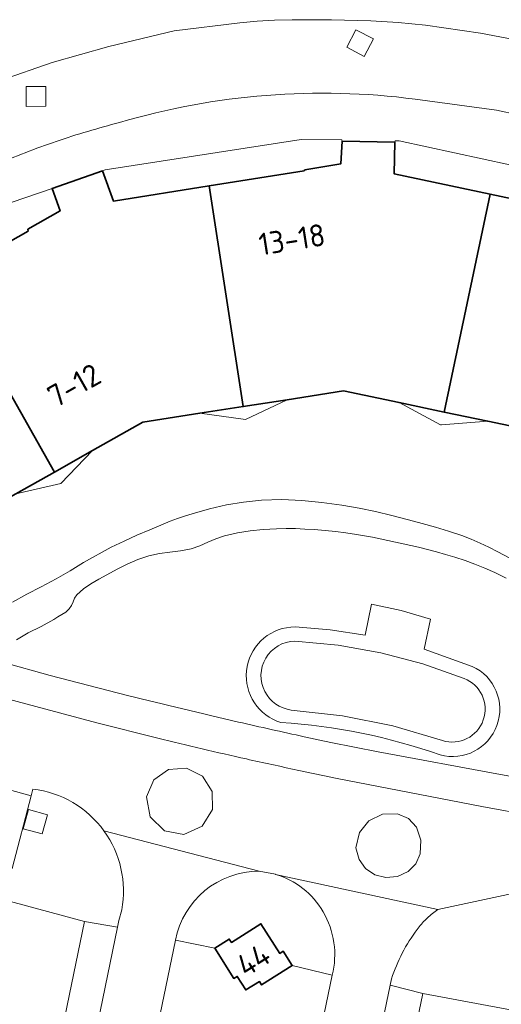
# Model space of a CAD drawing. Extents: x 150256 to 156914, y 461459 to 469481.
# Tile 526 of 656: x 154143 to 154172, y 467717 to 467777. Entities that reach past the tile are written whole.
import ezdxf
from ezdxf.enums import TextEntityAlignment as Align

# ---------------------------------------------------------------- set-up
doc = ezdxf.new("R2010")
doc.units = 0
doc.header["$LTSCALE"] = 0.75
for name, color, linetype, lineweight in [('B-RO-GR-BEPLANTING_CULTUUR_BODEMBEDEKKER-GV', 251, 'CONTINUOUS', 18), ('B-RO-GR-GROENVOORZIENING-GV', 251, 'CONTINUOUS', 18), ('B-RO-OG-BEBOUWING-GV', 6, 'CONTINUOUS', 35), ('B-RO-OG-BEBOUWING-T18', 1, 'CONTINUOUS', 18), ('B-RO-OG-TERREIN_CULTUURSCHEIDING-GV', 251, 'CONTINUOUS', 18), ('B-RO-OG-TERREIN_ONBEGROEID-GV', 251, 'CONTINUOUS', 18), ('B-RO-VH-VERHARDING_BETONSTRAATSTEEN-GV', 251, 'CONTINUOUS', 18), ('B-RO-VH-VERHARDING_SIERBESTRATING-GV', 251, 'CONTINUOUS', 18), ('B-RO-VH-VERHARDING_TEGEL-GV', 251, 'CONTINUOUS', 18)]:
    doc.layers.add(name, color=color, linetype=linetype, lineweight=lineweight)
doc.styles.add('NLCS-ISO-M200-T18', font='NLCS-ISO.ttf', dxfattribs={"height": 360})

msp = doc.modelspace()

# ---------------------------------------------------------------- linework, layer by layer
at = {"layer": 'B-RO-GR-BEPLANTING_CULTUUR_BODEMBEDEKKER-GV'}
for points in [[(154174.755, 467751.629), (154171.28, 467752.358), (154168.48, 467752.145), (154168.419, 467752.14), (154165.901, 467753.487), (154162.528, 467754.195), (154159.1, 467753.663), (154156.577, 467752.464), (154153.794, 467752.839), (154150.352, 467752.305), (154147.296, 467750.578), (154145.364, 467748.569), (154142.644, 467747.949)], [(154174.755, 467751.629), (154171.28, 467752.358), (154168.48, 467752.145), (154168.419, 467752.14), (154165.901, 467753.487), (154162.528, 467754.195), (154159.1, 467753.663), (154156.577, 467752.464), (154153.794, 467752.839), (154150.352, 467752.305), (154147.296, 467750.578), (154145.364, 467748.569), (154142.644, 467747.949)], [(154142.43, 467741.37), (154143.3, 467741.85), (154144.18, 467742.3), (154145.09, 467742.79), (154145.93, 467743.28), (154146.74, 467743.77), (154148.42, 467744.7), (154149.21, 467745.08), (154149.98, 467745.43), (154150.76, 467745.76), (154151.57, 467746.1), (154152.01, 467746.28), (154152.44, 467746.45), (154152.88, 467746.6), (154153.34, 467746.74), (154154.39, 467747.03), (154155.42, 467747.27), (154156.46, 467747.45), (154157.55, 467747.57), (154158.79, 467747.6), (154160, 467747.55), (154161.2, 467747.43), (154162.43, 467747.26), (154163.47, 467747.08), (154164.46, 467746.87), (154165.45, 467746.63), (154166.47, 467746.36), (154167.3, 467746.15), (154168.1, 467745.93), (154168.9, 467745.69), (154169.71, 467745.41), (154170.27, 467745.19), (154170.81, 467744.95), (154171.34, 467744.71), (154171.88, 467744.43), (154172.92, 467743.88)], [(154142.43, 467741.37), (154143.3, 467741.85), (154144.18, 467742.3), (154145.09, 467742.79), (154145.93, 467743.28), (154146.74, 467743.77), (154148.42, 467744.7), (154149.21, 467745.08), (154149.98, 467745.43), (154150.76, 467745.76), (154151.57, 467746.1), (154152.01, 467746.28), (154152.44, 467746.45), (154152.88, 467746.6), (154153.34, 467746.74), (154154.39, 467747.03), (154155.42, 467747.27), (154156.46, 467747.45), (154157.55, 467747.57), (154158.79, 467747.6), (154160, 467747.55), (154161.2, 467747.43), (154162.43, 467747.26), (154163.47, 467747.08), (154164.46, 467746.87), (154165.45, 467746.63), (154166.47, 467746.36), (154167.3, 467746.15), (154168.1, 467745.93), (154168.9, 467745.69), (154169.71, 467745.41), (154170.27, 467745.19), (154170.81, 467744.95), (154171.34, 467744.71), (154171.88, 467744.43), (154172.92, 467743.88)]]:
    msp.add_lwpolyline(points, dxfattribs=at)
at = {"layer": 'B-RO-GR-GROENVOORZIENING-GV'}
for points in [[(154163.785, 467774.514), (154164.343, 467775.576), (154163.279, 467776.134), (154162.722, 467775.072)], [(154163.785, 467774.514), (154164.343, 467775.576), (154163.279, 467776.134), (154162.722, 467775.072)], [(154144.458, 467771.485), (154144.454, 467772.686), (154143.253, 467772.68), (154143.258, 467771.481)], [(154144.458, 467771.485), (154144.454, 467772.686), (154143.253, 467772.68), (154143.258, 467771.481)], [(154143.079, 467727.608), (154144.236, 467727.289), (154144.554, 467728.447), (154143.398, 467728.765)], [(154143.079, 467727.608), (154144.236, 467727.289), (154144.554, 467728.447), (154143.398, 467728.765)]]:
    msp.add_lwpolyline(points, close=True, dxfattribs=at)
at = {"layer": 'B-RO-OG-BEBOUWING-GV'}
for points in [[(154154.36, 467766.651), (154156.44, 467753.25), (154159.1, 467753.663), (154162.528, 467754.195), (154165.901, 467753.487), (154168.642, 467752.912), (154171.421, 467766.157), (154165.596, 467767.393), (154165.645, 467769.312), (154162.432, 467769.369), (154162.366, 467767.996), (154160.176, 467767.624), (154160.126, 467767.565)], [(154154.36, 467766.651), (154156.44, 467753.25), (154159.1, 467753.663), (154162.528, 467754.195), (154165.901, 467753.487), (154168.642, 467752.912), (154171.421, 467766.157), (154165.596, 467767.393), (154165.645, 467769.312), (154162.432, 467769.369), (154162.366, 467767.996), (154160.176, 467767.624), (154160.126, 467767.565)], [(154154.36, 467766.651), (154148.558, 467765.732), (154147.888, 467767.56), (154144.837, 467766.487), (154145.319, 467765.133), (154143.367, 467764.013), (154143.393, 467763.911), (154138.318, 467761.04), (154144.973, 467749.265), (154147.296, 467750.578), (154150.352, 467752.305), (154153.794, 467752.839), (154156.44, 467753.25)], [(154154.36, 467766.651), (154148.558, 467765.732), (154147.888, 467767.56), (154144.837, 467766.487), (154145.319, 467765.133), (154143.367, 467764.013), (154143.393, 467763.911), (154138.318, 467761.04), (154144.973, 467749.265), (154147.296, 467750.578), (154150.352, 467752.305), (154153.794, 467752.839), (154156.44, 467753.25)], [(154187.234, 467759.714), (154182.309, 467762.859), (154182.342, 467762.952), (154180.436, 467764.15), (154180.98, 467765.499), (154179.484, 467766.117), (154177.986, 467766.737), (154177.258, 467764.919), (154171.421, 467766.157), (154168.642, 467752.912), (154171.28, 467752.358), (154174.755, 467751.629), (154177.647, 467749.785), (154179.962, 467748.309)], [(154187.234, 467759.714), (154182.309, 467762.859), (154182.342, 467762.952), (154180.436, 467764.15), (154180.98, 467765.499), (154179.484, 467766.117), (154177.986, 467766.737), (154177.258, 467764.919), (154171.421, 467766.157), (154168.642, 467752.912), (154171.28, 467752.358), (154174.755, 467751.629), (154177.647, 467749.785), (154179.962, 467748.309)], [(154142.644, 467747.949), (154144.973, 467749.265), (154138.318, 467761.04), (154133.166, 467758.126), (154131.897, 467759.608), (154129.439, 467757.537), (154130.304, 467756.425), (154128.921, 467754.714), (154128.967, 467754.643), (154125.074, 467749.917), (154130.664, 467745.26), (154133.233, 467743.12), (154133.717, 467742.717), (154133.826, 467742.851), (154135.405, 467744.797), (154137.151, 467743.333), (154137.39, 467743.616), (154139.593, 467746.225)], [(154142.644, 467747.949), (154144.973, 467749.265), (154138.318, 467761.04), (154133.166, 467758.126), (154131.897, 467759.608), (154129.439, 467757.537), (154130.304, 467756.425), (154128.921, 467754.714), (154128.967, 467754.643), (154125.074, 467749.917), (154130.664, 467745.26), (154133.233, 467743.12), (154133.717, 467742.717), (154133.826, 467742.851), (154135.405, 467744.797), (154137.151, 467743.333), (154137.39, 467743.616), (154139.593, 467746.225)], [(154154.711, 467720.36), (154155.874, 467718.512), (154156.077, 467718.64), (154156.594, 467717.819), (154157.425, 467718.324), (154157.552, 467718.119), (154159.415, 467719.294), (154158.861, 467720.166), (154158.658, 467720.037), (154157.513, 467721.833), (154155.716, 467720.697), (154155.584, 467720.909)], [(154154.711, 467720.36), (154155.874, 467718.512), (154156.077, 467718.64), (154156.594, 467717.819), (154157.425, 467718.324), (154157.552, 467718.119), (154159.415, 467719.294), (154158.861, 467720.166), (154158.658, 467720.037), (154157.513, 467721.833), (154155.716, 467720.697), (154155.584, 467720.909)]]:
    msp.add_lwpolyline(points, close=True, dxfattribs=at)
at = {"layer": 'B-RO-OG-TERREIN_CULTUURSCHEIDING-GV'}
for points in [[(154172.92, 467743.88), (154171.88, 467744.43), (154171.34, 467744.71), (154170.81, 467744.95), (154170.27, 467745.19), (154169.71, 467745.41), (154168.9, 467745.69), (154168.1, 467745.93), (154167.3, 467746.15), (154166.47, 467746.36), (154165.45, 467746.63), (154164.46, 467746.87), (154163.47, 467747.08), (154162.43, 467747.26), (154161.2, 467747.43), (154160, 467747.55), (154158.79, 467747.6), (154157.55, 467747.57), (154156.46, 467747.45), (154155.42, 467747.27), (154154.39, 467747.03), (154153.34, 467746.74), (154152.88, 467746.6), (154152.44, 467746.45), (154152.01, 467746.28), (154151.57, 467746.1), (154150.76, 467745.76), (154149.98, 467745.43), (154149.21, 467745.08), (154148.42, 467744.7), (154146.74, 467743.77), (154145.93, 467743.28), (154145.09, 467742.79), (154144.18, 467742.3), (154143.3, 467741.85), (154142.43, 467741.37)], [(154172.92, 467743.88), (154171.88, 467744.43), (154171.34, 467744.71), (154170.81, 467744.95), (154170.27, 467745.19), (154169.71, 467745.41), (154168.9, 467745.69), (154168.1, 467745.93), (154167.3, 467746.15), (154166.47, 467746.36), (154165.45, 467746.63), (154164.46, 467746.87), (154163.47, 467747.08), (154162.43, 467747.26), (154161.2, 467747.43), (154160, 467747.55), (154158.79, 467747.6), (154157.55, 467747.57), (154156.46, 467747.45), (154155.42, 467747.27), (154154.39, 467747.03), (154153.34, 467746.74), (154152.88, 467746.6), (154152.44, 467746.45), (154152.01, 467746.28), (154151.57, 467746.1), (154150.76, 467745.76), (154149.98, 467745.43), (154149.21, 467745.08), (154148.42, 467744.7), (154146.74, 467743.77), (154145.93, 467743.28), (154145.09, 467742.79), (154144.18, 467742.3), (154143.3, 467741.85), (154142.43, 467741.37)], [(154142.67, 467739.083), (154143.393, 467739.512), (154144.168, 467739.886), (154144.938, 467740.315), (154145.188, 467740.467), (154145.433, 467740.61), (154145.666, 467740.767), (154145.879, 467740.962), (154146.015, 467741.165), (154146.111, 467741.385), (154146.206, 467741.606), (154146.343, 467741.808), (154146.75, 467742.185), (154147.193, 467742.491), (154147.664, 467742.761), (154148.157, 467743.029), (154148.785, 467743.372), (154149.402, 467743.68), (154150.035, 467743.952), (154150.71, 467744.185), (154151.355, 467744.329), (154151.991, 467744.407), (154152.628, 467744.48), (154153.277, 467744.61), (154153.797, 467744.79), (154154.283, 467745.004), (154154.77, 467745.216), (154155.291, 467745.39), (154156.086, 467745.569), (154156.861, 467745.693), (154157.644, 467745.775), (154158.457, 467745.831), (154159.041, 467745.849), (154159.604, 467745.839), (154160.166, 467745.811), (154160.749, 467745.772), (154161.404, 467745.72), (154162.033, 467745.657), (154162.661, 467745.579), (154163.31, 467745.483), (154164.282, 467745.31), (154165.219, 467745.117), (154166.142, 467744.914), (154167.071, 467744.718), (154167.62, 467744.57), (154168.17, 467744.42), (154168.72, 467744.27), (154169.28, 467744.1), (154169.9, 467743.89), (154170.5, 467743.67), (154171.1, 467743.44), (154171.7, 467743.17), (154172.4, 467742.82)], [(154172.4, 467742.82), (154171.7, 467743.17), (154171.1, 467743.44), (154170.5, 467743.67), (154169.9, 467743.89), (154169.28, 467744.1), (154168.72, 467744.27), (154168.17, 467744.42), (154167.62, 467744.57), (154167.071, 467744.718), (154166.142, 467744.914), (154165.219, 467745.117), (154164.282, 467745.31), (154163.31, 467745.483), (154162.661, 467745.579), (154162.033, 467745.657), (154161.404, 467745.72), (154160.749, 467745.772), (154160.166, 467745.811), (154159.604, 467745.839), (154159.041, 467745.849), (154158.457, 467745.831), (154157.644, 467745.775), (154156.861, 467745.693), (154156.086, 467745.569), (154155.291, 467745.39), (154154.77, 467745.216), (154154.283, 467745.004), (154153.797, 467744.79), (154153.277, 467744.61), (154152.628, 467744.48), (154151.991, 467744.407), (154151.355, 467744.329), (154150.71, 467744.185), (154150.035, 467743.952), (154149.402, 467743.68), (154148.785, 467743.372), (154148.157, 467743.029), (154147.664, 467742.761), (154147.193, 467742.491), (154146.75, 467742.185), (154146.343, 467741.808), (154146.206, 467741.606), (154146.111, 467741.385), (154146.015, 467741.165), (154145.879, 467740.962), (154145.666, 467740.767), (154145.433, 467740.61), (154145.188, 467740.467), (154144.938, 467740.315), (154144.168, 467739.886), (154143.393, 467739.512), (154142.67, 467739.083)], [(154142.67, 467739.083), (154143.393, 467739.512), (154144.168, 467739.886), (154144.938, 467740.315), (154145.188, 467740.467), (154145.433, 467740.61), (154145.666, 467740.767), (154145.879, 467740.962), (154146.015, 467741.165), (154146.111, 467741.385), (154146.206, 467741.606), (154146.343, 467741.808), (154146.75, 467742.185), (154147.193, 467742.491), (154147.664, 467742.761), (154148.157, 467743.029), (154148.785, 467743.372), (154149.402, 467743.68), (154150.035, 467743.952), (154150.71, 467744.185), (154151.355, 467744.329), (154151.991, 467744.407), (154152.628, 467744.48), (154153.277, 467744.61), (154153.797, 467744.79), (154154.283, 467745.004), (154154.77, 467745.216), (154155.291, 467745.39), (154156.086, 467745.569), (154156.861, 467745.693), (154157.644, 467745.775), (154158.457, 467745.831), (154159.041, 467745.849), (154159.604, 467745.839), (154160.166, 467745.811), (154160.749, 467745.772), (154161.404, 467745.72), (154162.033, 467745.657), (154162.661, 467745.579), (154163.31, 467745.483), (154164.282, 467745.31), (154165.219, 467745.117), (154166.142, 467744.914), (154167.071, 467744.718), (154167.62, 467744.57), (154168.17, 467744.42), (154168.72, 467744.27), (154169.28, 467744.1), (154169.9, 467743.89), (154170.5, 467743.67), (154171.1, 467743.44), (154171.7, 467743.17), (154172.4, 467742.82)], [(154172.4, 467742.82), (154171.7, 467743.17), (154171.1, 467743.44), (154170.5, 467743.67), (154169.9, 467743.89), (154169.28, 467744.1), (154168.72, 467744.27), (154168.17, 467744.42), (154167.62, 467744.57), (154167.071, 467744.718), (154166.142, 467744.914), (154165.219, 467745.117), (154164.282, 467745.31), (154163.31, 467745.483), (154162.661, 467745.579), (154162.033, 467745.657), (154161.404, 467745.72), (154160.749, 467745.772), (154160.166, 467745.811), (154159.604, 467745.839), (154159.041, 467745.849), (154158.457, 467745.831), (154157.644, 467745.775), (154156.861, 467745.693), (154156.086, 467745.569), (154155.291, 467745.39), (154154.77, 467745.216), (154154.283, 467745.004), (154153.797, 467744.79), (154153.277, 467744.61), (154152.628, 467744.48), (154151.991, 467744.407), (154151.355, 467744.329), (154150.71, 467744.185), (154150.035, 467743.952), (154149.402, 467743.68), (154148.785, 467743.372), (154148.157, 467743.029), (154147.664, 467742.761), (154147.193, 467742.491), (154146.75, 467742.185), (154146.343, 467741.808), (154146.206, 467741.606), (154146.111, 467741.385), (154146.015, 467741.165), (154145.879, 467740.962), (154145.666, 467740.767), (154145.433, 467740.61), (154145.188, 467740.467), (154144.938, 467740.315), (154144.168, 467739.886), (154143.393, 467739.512), (154142.67, 467739.083)], [(154159.58, 467739.865), (154161.718, 467739.686), (154163.838, 467739.362), (154164.23, 467741.25), (154166.031, 467740.86), (154167.799, 467740.342), (154167.41, 467738.508), (154170.338, 467737.47)], [(154159.58, 467739.865), (154161.718, 467739.686), (154163.838, 467739.362), (154164.23, 467741.25), (154166.031, 467740.86), (154167.799, 467740.342), (154167.41, 467738.508), (154170.338, 467737.47)], [(154141.821, 467737.72), (154144.724, 467736.918), (154149.409, 467735.708)], [(154141.821, 467737.72), (154144.724, 467736.918), (154149.409, 467735.708)], [(154158.724, 467734.06), (154158.483, 467734.145)], [(154158.724, 467734.06), (154158.483, 467734.145)], [(154160.14, 467733.193), (154161.745, 467732.85)], [(154160.14, 467733.193), (154161.745, 467732.85)], [(154161.745, 467732.85), (154164.626, 467732.274), (154172.044, 467730.898), (154180.428, 467729.41)], [(154161.745, 467732.85), (154164.626, 467732.274), (154172.044, 467730.898), (154180.428, 467729.41)]]:
    msp.add_lwpolyline(points, dxfattribs=at)
for points in [[(154158.483, 467734.145, -0.824292), (154159.58, 467739.865)], [(154158.483, 467734.145, -0.824292), (154159.58, 467739.865)], [(154170.338, 467737.47, -0.921458), (154168.383, 467732.095)], [(154170.338, 467737.47, -0.921458), (154168.383, 467732.095)], [(154149.409, 467735.708, 0.004132), (154156.145, 467734.088)], [(154149.409, 467735.708, 0.004132), (154156.145, 467734.088)], [(154156.145, 467734.088, 0.003259), (154160.14, 467733.193)], [(154156.145, 467734.088, 0.003259), (154160.14, 467733.193)], [(154168.383, 467732.095, 0.068538), (154158.724, 467734.06)], [(154168.383, 467732.095, 0.068538), (154158.724, 467734.06)]]:
    msp.add_lwpolyline(points, format="xyb", dxfattribs=at)
msp.add_lwpolyline([(154159.415, 467719.294), (154157.552, 467718.119), (154157.425, 467718.324), (154156.594, 467717.819), (154156.077, 467718.64), (154155.874, 467718.512), (154154.711, 467720.36), (154152.328, 467720.838), (154143.275, 467677.161), (154152.829, 467675.19), (154161.838, 467718.703)], close=True, dxfattribs=at)
msp.add_lwpolyline([(154159.415, 467719.294), (154157.552, 467718.119), (154157.425, 467718.324), (154156.594, 467717.819), (154156.077, 467718.64), (154155.874, 467718.512), (154154.711, 467720.36), (154152.328, 467720.838), (154143.275, 467677.161), (154152.829, 467675.19), (154161.838, 467718.703)], close=True, dxfattribs=at)
at = {"layer": 'B-RO-OG-TERREIN_ONBEGROEID-GV'}
for points in [[(154159.566, 467738.994, 0.555384), (154157.749, 467735.935)], [(154159.566, 467738.994, 0.555384), (154157.749, 467735.935)], [(154168.522, 467732.964, 0.969423), (154169.837, 467736.734)], [(154168.522, 467732.964, 0.969423), (154169.837, 467736.734)], [(154157.749, 467735.935, 0.247578), (154159.351, 467734.818)], [(154157.749, 467735.935, 0.247578), (154159.351, 467734.818)]]:
    msp.add_lwpolyline(points, format="xyb", dxfattribs=at)
for points in [[(154169.837, 467736.734), (154167.347, 467737.613), (154164.794, 467738.285), (154162.195, 467738.746), (154159.566, 467738.994)], [(154169.837, 467736.734), (154167.347, 467737.613), (154164.794, 467738.285), (154162.195, 467738.746), (154159.566, 467738.994)], [(154159.351, 467734.818), (154162.458, 467734.467), (154165.523, 467733.848), (154168.522, 467732.964)], [(154159.351, 467734.818), (154162.458, 467734.467), (154165.523, 467733.848), (154168.522, 467732.964)]]:
    msp.add_lwpolyline(points, dxfattribs=at)
at = {"layer": 'B-RO-VH-VERHARDING_BETONSTRAATSTEEN-GV'}
for points in [[(154174.136, 467775.293), (154170.834, 467775.919), (154167.509, 467776.404), (154165.842, 467776.577), (154164.176, 467776.684), (154161.785, 467776.746), (154159.398, 467776.746), (154158.34, 467776.715), (154157.287, 467776.653), (154156.238, 467776.559), (154152.238, 467776.075), (154148.278, 467775.111), (154144.838, 467774.137), (154141.705, 467773.048)], [(154141.705, 467773.048), (154144.838, 467774.137), (154148.278, 467775.111), (154152.238, 467776.075), (154156.238, 467776.559), (154157.287, 467776.653), (154158.34, 467776.715), (154159.398, 467776.746), (154161.785, 467776.746), (154164.176, 467776.684), (154165.842, 467776.577), (154167.509, 467776.404), (154170.834, 467775.919), (154174.136, 467775.293)], [(154174.136, 467775.293), (154170.834, 467775.919), (154167.509, 467776.404), (154165.842, 467776.577), (154164.176, 467776.684), (154161.785, 467776.746), (154159.398, 467776.746), (154158.34, 467776.715), (154157.287, 467776.653), (154156.238, 467776.559), (154152.238, 467776.075), (154148.278, 467775.111), (154144.838, 467774.137), (154141.705, 467773.048)], [(154141.705, 467773.048), (154144.838, 467774.137), (154148.278, 467775.111), (154152.238, 467776.075), (154156.238, 467776.559), (154157.287, 467776.653), (154158.34, 467776.715), (154159.398, 467776.746), (154161.785, 467776.746), (154164.176, 467776.684), (154165.842, 467776.577), (154167.509, 467776.404), (154170.834, 467775.919), (154174.136, 467775.293)], [(154166.869, 467771.919), (154171.809, 467771.259)], [(154171.809, 467771.259), (154166.869, 467771.919)], [(154166.869, 467771.919), (154171.809, 467771.259)], [(154171.809, 467771.259), (154166.869, 467771.919)], [(154142.416, 467765.658), (154144.837, 467766.487), (154147.888, 467767.56), (154148.059, 467767.628), (154159.958, 467769.466), (154162.429, 467769.452), (154162.432, 467769.369), (154165.645, 467769.312), (154165.662, 467769.394), (154165.899, 467769.386), (154177.653, 467766.841)], [(154142.416, 467765.658), (154144.837, 467766.487), (154147.888, 467767.56), (154148.059, 467767.628), (154159.958, 467769.466), (154162.429, 467769.452), (154162.432, 467769.369), (154165.645, 467769.312), (154165.662, 467769.394), (154165.899, 467769.386), (154177.653, 467766.841)], [(154151.245, 467733.098), (154147.544, 467734.032), (154141.56, 467735.635), (154136.073, 467737.171), (154131.924, 467738.39), (154127.152, 467739.87), (154122.378, 467741.421), (154117.629, 467743.077), (154101.561, 467748.999)], [(154151.245, 467733.098), (154147.544, 467734.032), (154141.56, 467735.635), (154136.073, 467737.171), (154131.924, 467738.39), (154127.152, 467739.87), (154122.378, 467741.421), (154117.629, 467743.077), (154101.561, 467748.999)], [(154170.338, 467737.47), (154167.41, 467738.508), (154167.799, 467740.342), (154166.031, 467740.86), (154164.23, 467741.25), (154163.838, 467739.362), (154161.718, 467739.686), (154159.58, 467739.865)], [(154170.338, 467737.47), (154167.41, 467738.508), (154167.799, 467740.342), (154166.031, 467740.86), (154164.23, 467741.25), (154163.838, 467739.362), (154161.718, 467739.686), (154159.58, 467739.865)], [(154095.265, 467738.761), (154108.356, 467733.784), (154121.589, 467729.257), (154122.731, 467728.817), (154128.161, 467727.169), (154133.001, 467725.701), (154146.799, 467721.98), (154148.807, 467721.626), (154148.892, 467722.039), (154149.068, 467722.685)], [(154095.265, 467738.761), (154108.356, 467733.784), (154121.589, 467729.257), (154122.731, 467728.817), (154128.161, 467727.169), (154133.001, 467725.701), (154146.799, 467721.98), (154148.807, 467721.626), (154148.892, 467722.039), (154149.068, 467722.685)], [(154159.566, 467738.994), (154162.195, 467738.746), (154164.794, 467738.285), (154167.347, 467737.613), (154169.837, 467736.734)], [(154159.566, 467738.994), (154162.195, 467738.746), (154164.794, 467738.285), (154167.347, 467737.613), (154169.837, 467736.734)], [(154168.522, 467732.964), (154165.523, 467733.848), (154162.458, 467734.467), (154159.351, 467734.818)], [(154168.522, 467732.964), (154165.523, 467733.848), (154162.458, 467734.467), (154159.351, 467734.818)], [(154158.483, 467734.145), (154158.724, 467734.06)], [(154158.483, 467734.145), (154158.724, 467734.06)], [(154143.667, 467730.019), (154143.56, 467729.608), (154142.422, 467725.19), (154138.804, 467726.172), (154135.198, 467727.19), (154131.158, 467728.375), (154126.541, 467729.778), (154119.979, 467731.835), (154116.98, 467732.822)], [(154143.667, 467730.019), (154143.56, 467729.608), (154142.422, 467725.19), (154138.804, 467726.172), (154135.198, 467727.19), (154131.158, 467728.375), (154126.541, 467729.778), (154119.979, 467731.835), (154116.98, 467732.822)], [(154142.422, 467725.19), (154143.56, 467729.608), (154138.434, 467731.013)], [(154138.434, 467731.013), (154143.56, 467729.608), (154143.667, 467730.019)], [(154142.422, 467725.19), (154143.56, 467729.608), (154138.434, 467731.013)], [(154138.434, 467731.013), (154143.56, 467729.608), (154143.667, 467730.019)], [(154174.023, 467728.399), (154170.926, 467728.959), (154162.042, 467730.685)], [(154174.023, 467728.399), (154170.926, 467728.959), (154162.042, 467730.685)], [(154147.986, 467727.475), (154157.402, 467725.026), (154158.391, 467724.837), (154158.398, 467724.835), (154168.249, 467722.691), (154172.775, 467723.682), (154173.9, 467723.434), (154173.839, 467723.084), (154174.816, 467722.893), (154182.029, 467721.791), (154189.358, 467720.613), (154190.091, 467720.506), (154204.62, 467718.706), (154209.994, 467718.084), (154212.967, 467717.764), (154217.585, 467717.302), (154222.238, 467716.879)], [(154157.402, 467725.026), (154147.986, 467727.475)], [(154147.986, 467727.475), (154157.402, 467725.026), (154158.391, 467724.837), (154158.398, 467724.835), (154168.249, 467722.691), (154172.775, 467723.682), (154173.9, 467723.434), (154173.839, 467723.084), (154174.816, 467722.893), (154182.029, 467721.791), (154189.358, 467720.613), (154190.091, 467720.506), (154204.62, 467718.706), (154209.994, 467718.084), (154212.967, 467717.764), (154217.585, 467717.302), (154222.238, 467716.879)], [(154157.402, 467725.026), (154147.986, 467727.475)], [(154158.398, 467724.835), (154158.391, 467724.837), (154157.402, 467725.026)], [(154158.398, 467724.835), (154158.391, 467724.837), (154157.402, 467725.026)], [(154168.165, 467722.638), (154168.249, 467722.691), (154158.398, 467724.835)], [(154168.165, 467722.638), (154168.249, 467722.691), (154158.398, 467724.835)], [(154227.545, 467711.863), (154221.902, 467712.338), (154214.578, 467713.036), (154209.08, 467713.615), (154203.588, 467714.246), (154189.636, 467715.974), (154185.166, 467716.598), (154180.704, 467717.279), (154176.837, 467717.92), (154173, 467718.605), (154173.839, 467723.084), (154173.9, 467723.434), (154172.775, 467723.682), (154168.249, 467722.691), (154168.165, 467722.638)], [(154227.545, 467711.863), (154221.902, 467712.338), (154214.578, 467713.036), (154209.08, 467713.615), (154203.588, 467714.246), (154189.636, 467715.974), (154185.166, 467716.598), (154180.704, 467717.279), (154176.837, 467717.92), (154173, 467718.605), (154173.839, 467723.084), (154173.9, 467723.434), (154172.775, 467723.682), (154168.249, 467722.691), (154168.165, 467722.638)], [(154149.068, 467722.685), (154148.892, 467722.039), (154148.807, 467721.626), (154139.946, 467678.578), (154139.913, 467678.418)], [(154149.068, 467722.685), (154148.892, 467722.039), (154148.807, 467721.626), (154139.946, 467678.578), (154139.913, 467678.418)], [(154152.328, 467720.838), (154154.711, 467720.36), (154155.584, 467720.909), (154155.716, 467720.697), (154157.513, 467721.833), (154158.658, 467720.037), (154158.861, 467720.166), (154159.415, 467719.294)], [(154152.328, 467720.838), (154154.711, 467720.36), (154155.584, 467720.909), (154155.716, 467720.697), (154157.513, 467721.833), (154158.658, 467720.037), (154158.861, 467720.166), (154159.415, 467719.294)], [(154143.275, 467677.161), (154152.328, 467720.838)], [(154143.275, 467677.161), (154152.328, 467720.838)], [(154159.415, 467719.294), (154161.838, 467718.703)], [(154159.415, 467719.294), (154161.838, 467718.703)], [(154153.281, 467659.549), (154153.287, 467659.564), (154154.22, 467664.093), (154152.936, 467663.759), (154151.625, 467664.004), (154150.549, 467664.786), (154149.914, 467665.955), (154149.842, 467667.324), (154150.38, 467668.582), (154151.42, 467669.479), (154152.745, 467669.826), (154154.087, 467669.555), (154155.176, 467668.719), (154156.135, 467673.377), (154156.416, 467674.84), (154156.522, 467675.394), (154156.689, 467676.379), (154165.345, 467718.102), (154165.426, 467718.494)], [(154153.281, 467659.549), (154153.287, 467659.564), (154154.22, 467664.093), (154152.936, 467663.759), (154151.625, 467664.004), (154150.549, 467664.786), (154149.914, 467665.955), (154149.842, 467667.324), (154150.38, 467668.582), (154151.42, 467669.479), (154152.745, 467669.826), (154154.087, 467669.555), (154155.176, 467668.719), (154156.135, 467673.377), (154156.416, 467674.84), (154156.522, 467675.394), (154156.689, 467676.379), (154165.345, 467718.102), (154165.426, 467718.494)], [(154161.838, 467718.703), (154152.829, 467675.19)], [(154161.838, 467718.703), (154152.829, 467675.19)], [(154165.426, 467718.494), (154165.345, 467718.102), (154167.328, 467717.591), (154174.496, 467716.26), (154181.32, 467715.138), (154191.365, 467713.713), (154203.051, 467712.235), (154209.06, 467711.573), (154214.42, 467710.955), (154221.789, 467710.359), (154235.043, 467709.413), (154249.296, 467708.644)], [(154165.426, 467718.494), (154165.345, 467718.102), (154167.328, 467717.591), (154174.496, 467716.26), (154181.32, 467715.138), (154191.365, 467713.713), (154203.051, 467712.235), (154209.06, 467711.573), (154214.42, 467710.955), (154221.789, 467710.359), (154235.043, 467709.413), (154249.296, 467708.644)]]:
    msp.add_lwpolyline(points, dxfattribs=at)
for points in [[(154163.785, 467774.514), (154162.722, 467775.072), (154163.279, 467776.134), (154164.343, 467775.576)], [(154163.785, 467774.514), (154162.722, 467775.072), (154163.279, 467776.134), (154164.343, 467775.576)], [(154144.458, 467771.485), (154143.258, 467771.481), (154143.253, 467772.68), (154144.454, 467772.686)], [(154144.458, 467771.485), (154143.258, 467771.481), (154143.253, 467772.68), (154144.454, 467772.686)], [(154154.567, 467728.782), (154153.94, 467727.755), (154152.838, 467727.262), (154151.656, 467727.479), (154150.798, 467728.324), (154150.576, 467729.542), (154151.016, 467730.573), (154151.909, 467731.204), (154152.994, 467731.284), (154153.967, 467730.795), (154154.549, 467729.871)], [(154154.567, 467728.782), (154153.94, 467727.755), (154152.838, 467727.262), (154151.656, 467727.479), (154150.798, 467728.324), (154150.576, 467729.542), (154151.016, 467730.573), (154151.909, 467731.204), (154152.994, 467731.284), (154153.967, 467730.795), (154154.549, 467729.871)], [(154143.079, 467727.608), (154143.398, 467728.765), (154144.554, 467728.447), (154144.236, 467727.289)], [(154143.079, 467727.608), (154143.398, 467728.765), (154144.554, 467728.447), (154144.236, 467727.289)], [(154166.945, 467727.693), (154167.216, 467726.915), (154167.185, 467726.088), (154166.922, 467725.475), (154166.451, 467724.999), (154165.798, 467724.697), (154165.087, 467724.635), (154164.425, 467724.808), (154163.865, 467725.191), (154163.465, 467725.746), (154163.276, 467726.444), (154163.496, 467727.373), (154164.069, 467728.079), (154164.882, 467728.484), (154165.794, 467728.511), (154166.46, 467728.231)], [(154166.945, 467727.693), (154167.216, 467726.915), (154167.185, 467726.088), (154166.922, 467725.475), (154166.451, 467724.999), (154165.798, 467724.697), (154165.087, 467724.635), (154164.425, 467724.808), (154163.865, 467725.191), (154163.465, 467725.746), (154163.276, 467726.444), (154163.496, 467727.373), (154164.069, 467728.079), (154164.882, 467728.484), (154165.794, 467728.511), (154166.46, 467728.231)]]:
    msp.add_lwpolyline(points, close=True, dxfattribs=at)
for points in [[(154148.934, 467770.498, -0.104879), (154166.869, 467771.919)], [(154166.869, 467771.919, 0.104879), (154148.934, 467770.498)], [(154148.934, 467770.498, -0.104879), (154166.869, 467771.919)], [(154166.869, 467771.919, 0.104879), (154148.934, 467770.498)], [(154171.809, 467771.259, -0.043232), (154180.527, 467768.614)], [(154180.527, 467768.614, 0.043232), (154171.809, 467771.259)], [(154171.809, 467771.259, -0.043232), (154180.527, 467768.614)], [(154180.527, 467768.614, 0.043232), (154171.809, 467771.259)], [(154145.092, 467769.355, -0.019021), (154148.934, 467770.498)], [(154148.934, 467770.498, 0.019021), (154145.092, 467769.355)], [(154145.092, 467769.355, -0.019021), (154148.934, 467770.498)], [(154148.934, 467770.498, 0.019021), (154145.092, 467769.355)], [(154141.354, 467767.904, -0.021074), (154145.092, 467769.355)], [(154145.092, 467769.355, 0.021074), (154141.354, 467767.904)], [(154141.354, 467767.904, -0.021074), (154145.092, 467769.355)], [(154145.092, 467769.355, 0.021074), (154141.354, 467767.904)], [(154159.58, 467739.865, 0.824292), (154158.483, 467734.145)], [(154159.58, 467739.865, 0.824292), (154158.483, 467734.145)], [(154157.749, 467735.935, -0.555384), (154159.566, 467738.994)], [(154157.749, 467735.935, -0.555384), (154159.566, 467738.994)], [(154168.383, 467732.095, 0.921458), (154170.338, 467737.47)], [(154168.383, 467732.095, 0.921458), (154170.338, 467737.47)], [(154169.837, 467736.734, -0.969423), (154168.522, 467732.964)], [(154169.837, 467736.734, -0.969423), (154168.522, 467732.964)], [(154159.351, 467734.818, -0.247578), (154157.749, 467735.935)], [(154159.351, 467734.818, -0.247578), (154157.749, 467735.935)], [(154158.724, 467734.06, -0.068538), (154168.383, 467732.095)], [(154158.724, 467734.06, -0.068538), (154168.383, 467732.095)], [(154156.633, 467731.842, -0.004471), (154151.245, 467733.098)], [(154156.633, 467731.842, -0.004471), (154151.245, 467733.098)], [(154159.718, 467731.169, -0.002233), (154156.633, 467731.842)], [(154159.718, 467731.169, -0.002233), (154156.633, 467731.842)], [(154162.042, 467730.685, -0.00165), (154159.718, 467731.169)], [(154162.042, 467730.685, -0.00165), (154159.718, 467731.169)], [(154143.667, 467730.019, -0.20936), (154147.986, 467727.475)], [(154147.986, 467727.475, 0.20936), (154143.667, 467730.019)], [(154143.667, 467730.019, -0.20936), (154147.986, 467727.475)], [(154147.986, 467727.475, 0.20936), (154143.667, 467730.019)], [(154147.986, 467727.475, -0.204621), (154149.068, 467722.685)], [(154149.068, 467722.685, 0.204621), (154147.986, 467727.475)], [(154147.986, 467727.475, -0.204621), (154149.068, 467722.685)], [(154149.068, 467722.685, 0.204621), (154147.986, 467727.475)], [(154152.328, 467720.838, -0.36019), (154157.402, 467725.026)], [(154157.402, 467725.026, 0.36019), (154152.328, 467720.838)], [(154152.328, 467720.838, -0.36019), (154157.402, 467725.026)], [(154157.402, 467725.026, 0.36019), (154152.328, 467720.838)], [(154158.398, 467724.835, -0.097159), (154160.06, 467723.98)], [(154160.06, 467723.98, 0.097159), (154158.398, 467724.835)], [(154158.398, 467724.835, -0.097159), (154160.06, 467723.98)], [(154160.06, 467723.98, 0.097159), (154158.398, 467724.835)], [(154160.06, 467723.98, -0.096745), (154161.289, 467722.563)], [(154161.289, 467722.563, 0.096745), (154160.06, 467723.98)], [(154160.06, 467723.98, -0.096745), (154161.289, 467722.563)], [(154161.289, 467722.563, 0.096745), (154160.06, 467723.98)], [(154168.165, 467722.638, 0.038735), (154167.532, 467722.112)], [(154167.532, 467722.112, -0.038735), (154168.165, 467722.638)], [(154168.165, 467722.638, 0.038735), (154167.532, 467722.112)], [(154167.532, 467722.112, -0.038735), (154168.165, 467722.638)], [(154161.289, 467722.563, -0.096289), (154161.938, 467720.685)], [(154161.938, 467720.685, 0.096289), (154161.289, 467722.563)], [(154161.289, 467722.563, -0.096289), (154161.938, 467720.685)], [(154161.938, 467720.685, 0.096289), (154161.289, 467722.563)], [(154167.532, 467722.112, 0.040471), (154166.991, 467721.492)], [(154166.991, 467721.492, -0.040471), (154167.532, 467722.112)], [(154167.532, 467722.112, 0.040471), (154166.991, 467721.492)], [(154166.991, 467721.492, -0.040471), (154167.532, 467722.112)], [(154166.991, 467721.492, 0.041781), (154166.091, 467720.05)], [(154166.091, 467720.05, -0.041781), (154166.991, 467721.492)], [(154166.991, 467721.492, 0.041781), (154166.091, 467720.05)], [(154166.091, 467720.05, -0.041781), (154166.991, 467721.492)], [(154161.938, 467720.685, -0.098893), (154161.838, 467718.703)], [(154161.838, 467718.703, 0.098893), (154161.938, 467720.685)], [(154161.938, 467720.685, -0.098893), (154161.838, 467718.703)], [(154161.838, 467718.703, 0.098893), (154161.938, 467720.685)], [(154166.091, 467720.05, 0.035462), (154165.426, 467718.494)], [(154165.426, 467718.494, -0.035462), (154166.091, 467720.05)], [(154166.091, 467720.05, 0.035462), (154165.426, 467718.494)], [(154165.426, 467718.494, -0.035462), (154166.091, 467720.05)]]:
    msp.add_lwpolyline(points, format="xyb", dxfattribs=at)
at = {"layer": 'B-RO-VH-VERHARDING_SIERBESTRATING-GV'}
for points in [[(154154.567, 467728.782), (154154.549, 467729.871), (154153.967, 467730.795), (154152.994, 467731.284), (154151.909, 467731.204), (154151.016, 467730.573), (154150.576, 467729.542), (154150.798, 467728.324), (154151.656, 467727.479), (154152.838, 467727.262), (154153.94, 467727.755)], [(154154.567, 467728.782), (154154.549, 467729.871), (154153.967, 467730.795), (154152.994, 467731.284), (154151.909, 467731.204), (154151.016, 467730.573), (154150.576, 467729.542), (154150.798, 467728.324), (154151.656, 467727.479), (154152.838, 467727.262), (154153.94, 467727.755)], [(154166.945, 467727.693), (154166.46, 467728.231), (154165.794, 467728.511), (154164.882, 467728.484), (154164.069, 467728.079), (154163.496, 467727.373), (154163.276, 467726.444), (154163.465, 467725.746), (154163.865, 467725.191), (154164.425, 467724.808), (154165.087, 467724.635), (154165.798, 467724.697), (154166.451, 467724.999), (154166.922, 467725.475), (154167.185, 467726.088), (154167.216, 467726.915)], [(154166.945, 467727.693), (154166.46, 467728.231), (154165.794, 467728.511), (154164.882, 467728.484), (154164.069, 467728.079), (154163.496, 467727.373), (154163.276, 467726.444), (154163.465, 467725.746), (154163.865, 467725.191), (154164.425, 467724.808), (154165.087, 467724.635), (154165.798, 467724.697), (154166.451, 467724.999), (154166.922, 467725.475), (154167.185, 467726.088), (154167.216, 467726.915)]]:
    msp.add_lwpolyline(points, close=True, dxfattribs=at)
at = {"layer": 'B-RO-VH-VERHARDING_TEGEL-GV'}
for points in [[(154149.409, 467735.708), (154144.724, 467736.918), (154141.821, 467737.72), (154140.059, 467738.206), (154139.295, 467738.408), (154139.098, 467738.459), (154136.161, 467739.294), (154133.232, 467740.155), (154130.122, 467741.1), (154127.572, 467741.902), (154124.719, 467742.836), (154121.877, 467743.8), (154120.571, 467744.236), (154118.949, 467744.778), (154117.629, 467743.077), (154122.378, 467741.421), (154127.152, 467739.87), (154131.924, 467738.39), (154136.073, 467737.171), (154141.56, 467735.635), (154147.544, 467734.032), (154151.245, 467733.098)], [(154149.409, 467735.708), (154144.724, 467736.918), (154141.821, 467737.72), (154140.059, 467738.206), (154139.295, 467738.408), (154139.098, 467738.459), (154136.161, 467739.294), (154133.232, 467740.155), (154130.122, 467741.1), (154127.572, 467741.902), (154124.719, 467742.836), (154121.877, 467743.8), (154120.571, 467744.236), (154118.949, 467744.778), (154117.629, 467743.077), (154122.378, 467741.421), (154127.152, 467739.87), (154131.924, 467738.39), (154136.073, 467737.171), (154141.56, 467735.635), (154147.544, 467734.032), (154151.245, 467733.098)], [(154184.569, 467728.735), (154184.086, 467728.81), (154180.428, 467729.41), (154172.044, 467730.898), (154164.626, 467732.274), (154161.745, 467732.85), (154160.14, 467733.193)], [(154184.569, 467728.735), (154184.086, 467728.81), (154180.428, 467729.41), (154172.044, 467730.898), (154164.626, 467732.274), (154161.745, 467732.85), (154160.14, 467733.193)], [(154162.042, 467730.685), (154170.926, 467728.959), (154174.023, 467728.399)], [(154162.042, 467730.685), (154170.926, 467728.959), (154174.023, 467728.399)]]:
    msp.add_lwpolyline(points, dxfattribs=at)
for points in [[(154156.145, 467734.088, -0.004132), (154149.409, 467735.708)], [(154156.145, 467734.088, -0.004132), (154149.409, 467735.708)], [(154160.14, 467733.193, -0.003259), (154156.145, 467734.088)], [(154160.14, 467733.193, -0.003259), (154156.145, 467734.088)], [(154151.245, 467733.098, 0.004471), (154156.633, 467731.842)], [(154151.245, 467733.098, 0.004471), (154156.633, 467731.842)], [(154156.633, 467731.842, 0.002233), (154159.718, 467731.169)], [(154156.633, 467731.842, 0.002233), (154159.718, 467731.169)], [(154159.718, 467731.169, 0.00165), (154162.042, 467730.685)], [(154159.718, 467731.169, 0.00165), (154162.042, 467730.685)]]:
    msp.add_lwpolyline(points, format="xyb", dxfattribs=at)
for points in [[(154139.946, 467678.578), (154148.807, 467721.626), (154146.799, 467721.98), (154137.914, 467678.986)], [(154139.946, 467678.578), (154148.807, 467721.626), (154146.799, 467721.98), (154137.914, 467678.986)], [(154158.499, 467674.968), (154167.328, 467717.591), (154165.345, 467718.102), (154156.689, 467676.379), (154156.522, 467675.394)], [(154158.499, 467674.968), (154167.328, 467717.591), (154165.345, 467718.102), (154156.689, 467676.379), (154156.522, 467675.394)]]:
    msp.add_lwpolyline(points, close=True, dxfattribs=at)

# ---------------------------------------------------------------- texts
at = {"layer": 'B-RO-OG-BEBOUWING-T18', "style": 'NLCS-ISO-M200-T18'}
for s, rotation, p in [('13-18', 9, (154159.392, 467763.399)), ('13-18', 9, (154159.392, 467763.399)), ('7-12', 29.5, (154146.171, 467754.537)), ('7-12', 29.5, (154146.171, 467754.537)), ('44', 32.2, (154157.05, 467719.64)), ('44', 32.2, (154157.05, 467719.64))]:
    msp.add_text(s, height=1.35, rotation=rotation, dxfattribs=at).set_placement(p, align=Align.MIDDLE)

doc.saveas('drawing.dxf')
